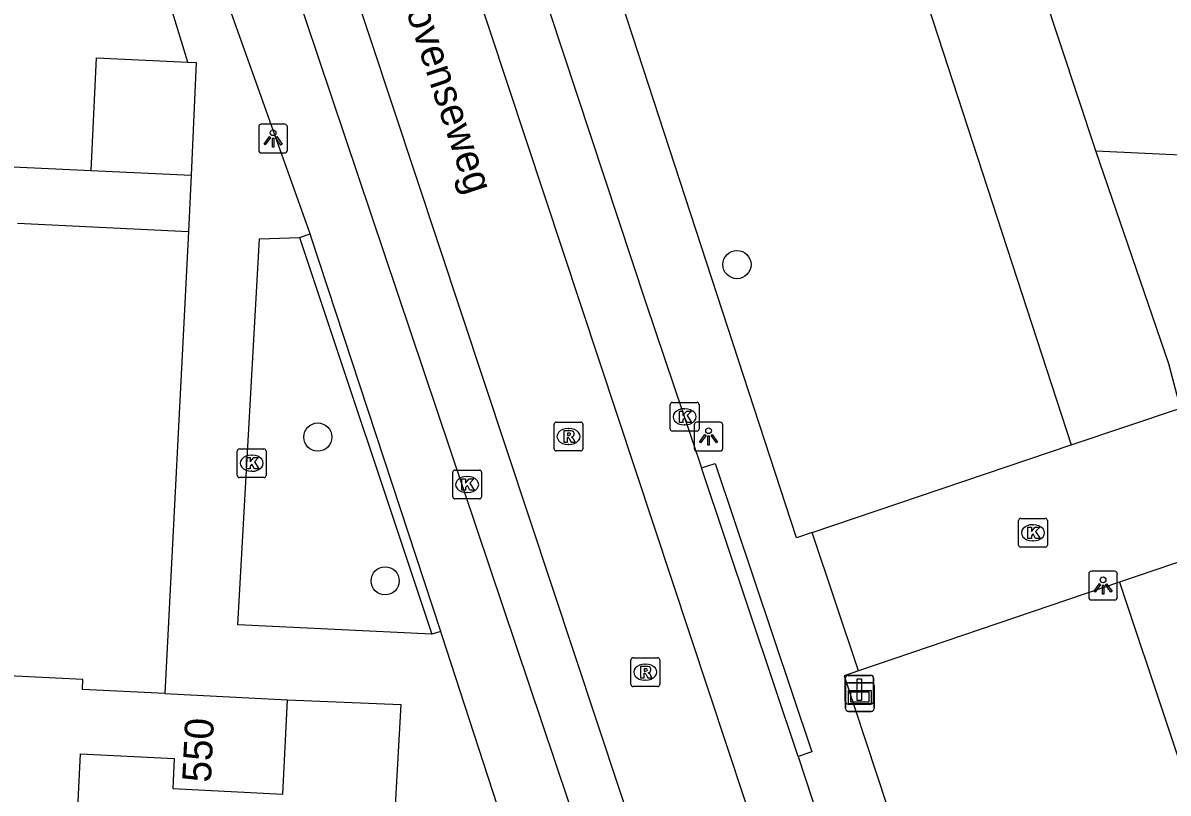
# Model space of a CAD drawing. Extents: x 162990 to 165007, y 383433 to 384336.
# Drawn here: x 164828.02 to 164867.83, y 383852.29 to 383879.05 of the extents above; entities that cross this region are included whole.
import ezdxf

# ---------------------------------------------------------------- set-up
doc = ezdxf.new("R2010")
doc.units = 0
for name, color, linetype in [('IMGEO_Boom', 7, 'Continuous'), ('IMGEO_Groenvoorziening', 7, 'Continuous'), ('IMGEO_Kolk', 7, 'Continuous'), ('IMGEO_Lichtpunt', 7, 'Continuous'), ('IMGEO_Openbare_ruimte_label', 7, 'Continuous'), ('IMGEO_Pand', 7, 'Continuous'), ('IMGEO_Pand_nummerreeks', 7, 'Continuous'), ('IMGEO_Rijbaan_lokaal_gesloten', 7, 'Continuous'), ('IMGEO_Rijbaan_lokaal_open', 7, 'Continuous'), ('IMGEO_Rioolput', 7, 'Continuous'), ('IMGEO_Verkeersbordpaal', 7, 'Continuous'), ('IMGEO_Verklikker', 7, 'Continuous'), ('IMGEO_Voetpad_open', 7, 'Continuous')]:
    doc.layers.add(name, color=color, linetype=linetype)

msp = doc.modelspace()

# ---------------------------------------------------------------- linework, layer by layer
at = {"layer": 'IMGEO_Boom'}
for centre in [(164852.844, 383870.653), (164838.272, 383864.66), (164840.613, 383859.663)]:
    msp.add_circle(centre, 0.489, dxfattribs=at)
at = {"layer": 'IMGEO_Groenvoorziening'}
for points in [[(164849.612, 383909.936), (164849.709, 383909.638), (164864.467, 383864.384)], [(164867.857, 383867.199), (164865.324, 383874.612)], [(164866.139, 383859.612), (164867.821, 383854.586), (164873.553, 383837.462), (164875.133, 383837.979)]]:
    msp.add_lwpolyline(points, dxfattribs=at)
at = {"layer": 'IMGEO_Kolk'}
for p, q in [((164850.524, 383864.939), (164850.524, 383865.791)), ((164850.599, 383865.865), (164851.451, 383865.865)), ((164851.525, 383865.791), (164851.525, 383864.939)), ((164851.012, 383865.645), (164851.037, 383865.645)), ((164851.451, 383864.865), (164850.599, 383864.865)), ((164851.035, 383865.085), (164851.01, 383865.085)), ((164835.473, 383863.324), (164835.473, 383864.176)), ((164835.548, 383864.25), (164836.4, 383864.25)), ((164836.474, 383864.176), (164836.474, 383863.324)), ((164835.961, 383864.03), (164835.986, 383864.03)), ((164835.984, 383863.47), (164835.959, 383863.47)), ((164842.963, 383862.585), (164842.963, 383863.437)), ((164843.038, 383863.511), (164843.89, 383863.511)), ((164843.451, 383863.291), (164843.476, 383863.291)), ((164843.964, 383863.437), (164843.964, 383862.585)), ((164836.4, 383863.25), (164835.548, 383863.25)), ((164843.89, 383862.511), (164843.038, 383862.511)), ((164843.474, 383862.731), (164843.449, 383862.731)), ((164862.636, 383860.908), (164862.636, 383861.76)), ((164862.711, 383861.834), (164863.563, 383861.834)), ((164863.637, 383861.76), (164863.637, 383860.908)), ((164863.124, 383861.614), (164863.149, 383861.614)), ((164863.147, 383861.054), (164863.122, 383861.054)), ((164863.563, 383860.834), (164862.711, 383860.834))]:
    msp.add_line(p, q, dxfattribs=at)
for points in [[(164850.524, 383864.939), (164850.524, 383865.791)], [(164850.599, 383865.865), (164851.451, 383865.865)], [(164851.525, 383865.791), (164851.525, 383864.939)], [(164850.845, 383865.565), (164850.968, 383865.565), (164850.968, 383865.414), (164851.098, 383865.565), (164851.262, 383865.565), (164851.116, 383865.414), (164851.269, 383865.165), (164851.117, 383865.165), (164851.032, 383865.329), (164850.968, 383865.262), (164850.968, 383865.165), (164850.845, 383865.165), (164850.845, 383865.565)], [(164851.451, 383864.865), (164850.599, 383864.865)], [(164835.473, 383863.324), (164835.473, 383864.176)], [(164835.548, 383864.25), (164836.4, 383864.25)], [(164836.474, 383864.176), (164836.474, 383863.324)], [(164835.794, 383863.95), (164835.917, 383863.95), (164835.917, 383863.799), (164836.047, 383863.95), (164836.211, 383863.95), (164836.065, 383863.799), (164836.218, 383863.55), (164836.066, 383863.55), (164835.981, 383863.714), (164835.917, 383863.647), (164835.917, 383863.55), (164835.794, 383863.55), (164835.794, 383863.95)], [(164842.963, 383862.585), (164842.963, 383863.437)], [(164843.038, 383863.511), (164843.89, 383863.511)], [(164843.964, 383863.437), (164843.964, 383862.585)], [(164836.4, 383863.25), (164835.548, 383863.25)], [(164843.284, 383863.211), (164843.407, 383863.211), (164843.407, 383863.06), (164843.537, 383863.211), (164843.701, 383863.211), (164843.555, 383863.06), (164843.708, 383862.811), (164843.556, 383862.811), (164843.471, 383862.975), (164843.407, 383862.908), (164843.407, 383862.811), (164843.284, 383862.811), (164843.284, 383863.211)], [(164843.89, 383862.511), (164843.038, 383862.511)], [(164862.636, 383860.908), (164862.636, 383861.76)], [(164862.711, 383861.834), (164863.563, 383861.834)], [(164863.637, 383861.76), (164863.637, 383860.908)], [(164862.957, 383861.534), (164863.08, 383861.534), (164863.08, 383861.383), (164863.21, 383861.534), (164863.374, 383861.534), (164863.228, 383861.383), (164863.381, 383861.134), (164863.229, 383861.134), (164863.144, 383861.298), (164863.08, 383861.231), (164863.08, 383861.134), (164862.957, 383861.134), (164862.957, 383861.534)], [(164863.563, 383860.834), (164862.711, 383860.834)]]:
    msp.add_lwpolyline(points, dxfattribs=at)
for centre, start, end in [((164850.601, 383865.789), 91.552, 178.448), ((164850.601, 383865.789), 91.552, 178.448), ((164851.449, 383865.789), 1.552, 88.448), ((164851.449, 383865.789), 1.552, 88.448), ((164850.601, 383864.941), 181.552, 268.448), ((164850.601, 383864.941), 181.552, 268.448), ((164851.449, 383864.941), 271.552, 358.448), ((164851.449, 383864.941), 271.552, 358.448), ((164835.55, 383864.174), 91.552, 178.448), ((164835.55, 383864.174), 91.552, 178.448), ((164836.398, 383864.174), 1.552, 88.448), ((164836.398, 383864.174), 1.552, 88.448), ((164835.55, 383863.326), 181.552, 268.448), ((164835.55, 383863.326), 181.552, 268.448), ((164836.398, 383863.326), 271.552, 358.448), ((164836.398, 383863.326), 271.552, 358.448), ((164843.04, 383863.435), 91.552, 178.448), ((164843.04, 383863.435), 91.552, 178.448), ((164843.888, 383863.435), 1.552, 88.448), ((164843.888, 383863.435), 1.552, 88.448), ((164843.04, 383862.587), 181.552, 268.448), ((164843.04, 383862.587), 181.552, 268.448), ((164843.888, 383862.587), 271.552, 358.448), ((164843.888, 383862.587), 271.552, 358.448), ((164862.713, 383861.758), 91.552, 178.448), ((164862.713, 383861.758), 91.552, 178.448), ((164863.561, 383861.758), 1.552, 88.448), ((164863.561, 383861.758), 1.552, 88.448), ((164862.713, 383860.91), 181.552, 268.448), ((164862.713, 383860.91), 181.552, 268.448), ((164863.561, 383860.91), 271.552, 358.448), ((164863.561, 383860.91), 271.552, 358.448)]:
    msp.add_arc(centre, 0.0765, start, end, dxfattribs=at)
for centre, major_axis, ratio, start_param, end_param in [((164851.011, 383865.365), (-0.387, 0.002), 0.722429, 4.712389, 7.853982), ((164851.036, 383865.365), (-0.39, 0.002), 0.717154, 1.570796, 4.712389), ((164835.96, 383863.75), (-0.387, 0.002), 0.722429, 4.712389, 7.853982), ((164835.985, 383863.75), (-0.39, 0.002), 0.717154, 1.570796, 4.712389), ((164843.45, 383863.011), (-0.387, 0.002), 0.722429, 4.712389, 7.853982), ((164843.475, 383863.011), (-0.39, 0.002), 0.717154, 1.570796, 4.712389), ((164863.123, 383861.334), (-0.387, 0.002), 0.722429, 4.712389, 7.853982), ((164863.148, 383861.334), (-0.39, 0.002), 0.717154, 1.570796, 4.712389)]:
    msp.add_ellipse(centre, major_axis=major_axis, ratio=ratio, start_param=start_param, end_param=end_param, dxfattribs=at)
at = {"layer": 'IMGEO_Lichtpunt'}
for p, q in [((164836.218, 383875.436), (164836.218, 383874.629)), ((164836.218, 383875.436), (164836.218, 383874.629)), ((164837.12, 383875.531), (164836.312, 383875.531)), ((164837.12, 383875.531), (164836.312, 383875.531)), ((164837.214, 383874.629), (164837.214, 383875.436)), ((164837.214, 383874.629), (164837.214, 383875.436)), ((164836.312, 383874.535), (164837.12, 383874.535)), ((164836.312, 383874.535), (164837.12, 383874.535)), ((164851.357, 383865.081), (164851.357, 383864.274)), ((164851.357, 383865.081), (164851.357, 383864.274)), ((164852.259, 383865.176), (164851.451, 383865.176)), ((164852.259, 383865.176), (164851.451, 383865.176)), ((164852.353, 383864.274), (164852.353, 383865.081)), ((164852.353, 383864.274), (164852.353, 383865.081)), ((164851.451, 383864.18), (164852.259, 383864.18)), ((164851.451, 383864.18), (164852.259, 383864.18)), ((164865.073, 383859.901), (164865.073, 383859.094)), ((164865.073, 383859.901), (164865.073, 383859.094)), ((164865.975, 383859.996), (164865.167, 383859.996)), ((164865.975, 383859.996), (164865.167, 383859.996)), ((164866.069, 383859.094), (164866.069, 383859.901)), ((164866.069, 383859.094), (164866.069, 383859.901)), ((164865.167, 383859), (164865.975, 383859)), ((164865.167, 383859), (164865.975, 383859))]:
    msp.add_line(p, q, dxfattribs=at)
for points in [[(164836.592, 383875.1), (164836.631, 383875.072), (164836.443, 383874.81), (164836.405, 383874.837), (164836.592, 383875.1)], [(164836.694, 383875.052), (164836.741, 383875.052), (164836.741, 383874.73), (164836.694, 383874.73), (164836.694, 383875.052)], [(164836.804, 383875.072), (164836.842, 383875.099), (164837.029, 383874.837), (164836.99, 383874.809), (164836.804, 383875.072)], [(164851.731, 383864.745), (164851.77, 383864.717), (164851.582, 383864.455), (164851.544, 383864.482), (164851.731, 383864.745)], [(164851.833, 383864.697), (164851.88, 383864.697), (164851.88, 383864.375), (164851.833, 383864.375), (164851.833, 383864.697)], [(164851.943, 383864.717), (164851.981, 383864.744), (164852.168, 383864.482), (164852.129, 383864.454), (164851.943, 383864.717)], [(164865.447, 383859.565), (164865.486, 383859.537), (164865.298, 383859.275), (164865.26, 383859.302), (164865.447, 383859.565)], [(164865.549, 383859.517), (164865.596, 383859.517), (164865.596, 383859.195), (164865.549, 383859.195), (164865.549, 383859.517)], [(164865.659, 383859.537), (164865.697, 383859.564), (164865.884, 383859.302), (164865.845, 383859.274), (164865.659, 383859.537)]]:
    msp.add_lwpolyline(points, dxfattribs=at)
for centre in [(164836.717, 383875.234), (164851.856, 383864.879), (164865.572, 383859.699)]:
    msp.add_circle(centre, 0.0994, dxfattribs=at)
for centre, start, end in [((164836.312, 383875.436), 90, 180), ((164836.312, 383875.436), 90, 180), ((164837.12, 383875.436), 0, 90), ((164837.12, 383875.436), 0, 90), ((164836.312, 383874.629), 180, 270), ((164836.312, 383874.629), 180, 270), ((164837.12, 383874.629), 270, 0), ((164837.12, 383874.629), 270, 360), ((164851.451, 383865.081), 90, 180), ((164851.451, 383865.081), 90, 180), ((164852.259, 383865.081), 0, 90), ((164852.259, 383865.081), 0, 90), ((164851.451, 383864.274), 180, 270), ((164851.451, 383864.274), 180, 270), ((164852.259, 383864.274), 270, 0), ((164852.259, 383864.274), 270, 360), ((164865.167, 383859.901), 90, 180), ((164865.167, 383859.901), 90, 180), ((164865.975, 383859.901), 0, 90), ((164865.975, 383859.901), 0, 90), ((164865.167, 383859.094), 180, 270), ((164865.167, 383859.094), 180, 270), ((164865.975, 383859.094), 270, 0), ((164865.975, 383859.094), 270, 360)]:
    msp.add_arc(centre, 0.0946, start, end, dxfattribs=at)
at = {"layer": 'IMGEO_Pand'}
for points in [[(164865.324, 383874.612), (164863.496, 383880.148), (164861.418, 383886.442)], [(164830.394, 383873.923), (164830.572, 383877.837), (164833.752, 383877.693)], [(164833.752, 383877.693), (164834.041, 383877.68), (164833.863, 383873.765)], [(164865.324, 383874.612), (164868.748, 383874.444), (164868.705, 383873.563), (164874.336, 383873.287)], [(164830.394, 383873.923), (164833.863, 383873.765)], [(164832.951, 383855.744), (164830.086, 383855.886), (164830.103, 383856.229), (164827.046, 383856.381), (164827.147, 383858.414)], [(164832.951, 383855.744), (164837.218, 383855.532)], [(164829.92, 383851.527), (164830.025, 383853.651), (164833.277, 383853.49), (164833.225, 383852.443), (164837.055, 383852.253), (164837.218, 383855.532)]]:
    msp.add_lwpolyline(points, dxfattribs=at)
at = {"layer": 'IMGEO_Rijbaan_lokaal_gesloten'}
for points in [[(164813.175, 383972.528), (164877.84, 383777.451)], [(164874.04, 383776.243), (164809.325, 383971.223)], [(164828.211, 383933.971), (164829.009, 383931.562), (164836.784, 383908.199), (164843.917, 383886.747), (164849.681, 383869.321), (164851.615, 383863.587)], [(164836.008, 383884.628), (164856.588, 383823.448)], [(164854.969, 383853.56), (164851.615, 383863.587)], [(164854.969, 383853.56), (164857.82, 383844.865), (164870.422, 383806.818), (164873.58, 383797.284), (164875.506, 383791.467)]]:
    msp.add_lwpolyline(points, dxfattribs=at)
at = {"layer": 'IMGEO_Rijbaan_lokaal_open'}
for points in [[(164864.467, 383864.384), (164868.27, 383865.666), (164867.857, 383867.199)], [(164855.455, 383861.345), (164864.467, 383864.384)], [(164857.065, 383856.531), (164855.455, 383861.345)], [(164871.538, 383855.83), (164869.865, 383860.877), (164866.139, 383859.612)], [(164866.139, 383859.612), (164857.065, 383856.531)]]:
    msp.add_lwpolyline(points, dxfattribs=at)
at = {"layer": 'IMGEO_Rioolput'}
for p, q in [((164846.487, 383864.254), (164846.487, 383865.106)), ((164846.562, 383865.18), (164847.414, 383865.18)), ((164846.975, 383864.96), (164847, 383864.96)), ((164847.488, 383865.106), (164847.488, 383864.254)), ((164847.414, 383864.18), (164846.562, 383864.18)), ((164846.998, 383864.4), (164846.973, 383864.4)), ((164849.157, 383856.065), (164849.157, 383856.917)), ((164849.232, 383856.991), (164850.084, 383856.991)), ((164850.158, 383856.917), (164850.158, 383856.065)), ((164849.645, 383856.771), (164849.67, 383856.771)), ((164849.668, 383856.211), (164849.643, 383856.211)), ((164850.084, 383855.991), (164849.232, 383855.991))]:
    msp.add_line(p, q, dxfattribs=at)
for points in [[(164846.487, 383864.254), (164846.487, 383865.106)], [(164846.562, 383865.18), (164847.414, 383865.18)], [(164847.076, 383864.878), (164846.824, 383864.88), (164846.824, 383864.48)], [(164847.488, 383865.106), (164847.488, 383864.254)], [(164846.824, 383864.48), (164846.948, 383864.48), (164846.948, 383864.642), (164846.959, 383864.642)], [(164847.002, 383864.799), (164846.948, 383864.799), (164846.948, 383864.718)], [(164846.948, 383864.718), (164847, 383864.718)], [(164847.006, 383864.613), (164847.077, 383864.48), (164847.217, 383864.48), (164847.152, 383864.606)], [(164847.414, 383864.18), (164846.562, 383864.18)], [(164849.157, 383856.065), (164849.157, 383856.917)], [(164849.232, 383856.991), (164850.084, 383856.991)], [(164850.158, 383856.917), (164850.158, 383856.065)], [(164849.746, 383856.689), (164849.494, 383856.691), (164849.494, 383856.291)], [(164849.672, 383856.61), (164849.618, 383856.61), (164849.618, 383856.529)], [(164849.618, 383856.529), (164849.67, 383856.529)], [(164849.494, 383856.291), (164849.618, 383856.291), (164849.618, 383856.453), (164849.629, 383856.453)], [(164849.676, 383856.424), (164849.747, 383856.291), (164849.887, 383856.291), (164849.822, 383856.417)], [(164850.084, 383855.991), (164849.232, 383855.991)]]:
    msp.add_lwpolyline(points, dxfattribs=at)
for centre, radius, start, end in [((164846.564, 383865.104), 0.0765, 91.552, 178.448), ((164846.564, 383865.104), 0.0765, 91.552, 178.448), ((164847.075, 383864.768), 0.109, 350.3612, 89.416), ((164847.412, 383865.104), 0.0765, 1.552, 88.448), ((164847.412, 383865.104), 0.0765, 1.552, 88.448), ((164846.958, 383864.589), 0.0533, 26.0293, 88.6989), ((164846.984, 383864.907), 0.19, 274.7715, 282.9687), ((164847.008, 383864.703), 0.0964, 77.0061, 93.1865), ((164847.022, 383864.76), 0.0378, 276.6634, 79.6772), ((164847.073, 383864.768), 0.112, 277.5842, 350.9817), ((164847.057, 383864.553), 0.108, 29.5134, 73.7905), ((164846.564, 383864.256), 0.0765, 181.552, 268.448), ((164846.564, 383864.256), 0.0765, 181.552, 268.448), ((164847.412, 383864.256), 0.0765, 271.552, 358.448), ((164847.412, 383864.256), 0.0765, 271.552, 358.448), ((164849.234, 383856.915), 0.0765, 91.552, 178.448), ((164849.234, 383856.915), 0.0765, 91.552, 178.448), ((164850.082, 383856.915), 0.0765, 1.552, 88.448), ((164850.082, 383856.915), 0.0765, 1.552, 88.448), ((164849.654, 383856.718), 0.19, 274.7715, 282.9687), ((164849.678, 383856.514), 0.0964, 77.0061, 93.1865), ((164849.692, 383856.571), 0.0378, 276.6634, 79.6772), ((164849.745, 383856.579), 0.109, 350.3612, 89.416), ((164849.743, 383856.579), 0.112, 277.5842, 350.9817), ((164849.628, 383856.4), 0.0533, 26.0293, 88.6989), ((164849.727, 383856.364), 0.108, 29.5134, 73.7905), ((164849.234, 383856.067), 0.0765, 181.552, 268.448), ((164849.234, 383856.067), 0.0765, 181.552, 268.448), ((164850.082, 383856.067), 0.0765, 271.552, 358.448), ((164850.082, 383856.067), 0.0765, 271.552, 358.448)]:
    msp.add_arc(centre, radius, start, end, dxfattribs=at)
for centre, major_axis, ratio, start_param, end_param in [((164846.974, 383864.68), (-0.387, 0.002), 0.722429, 4.712389, 7.853982), ((164846.999, 383864.68), (-0.39, 0.002), 0.717154, 1.570796, 4.712389), ((164849.644, 383856.491), (-0.387, 0.002), 0.722429, 4.712389, 7.853982), ((164849.669, 383856.491), (-0.39, 0.002), 0.717154, 1.570796, 4.712389)]:
    msp.add_ellipse(centre, major_axis=major_axis, ratio=ratio, start_param=start_param, end_param=end_param, dxfattribs=at)
at = {"layer": 'IMGEO_Verkeersbordpaal'}
for p, q in [((164856.607, 383855.477), (164856.607, 383856.277)), ((164856.607, 383856.277), (164856.607, 383855.477)), ((164856.707, 383856.377), (164857.497, 383856.377)), ((164857.497, 383856.377), (164856.707, 383856.377)), ((164857.597, 383856.277), (164857.597, 383855.477)), ((164857.597, 383855.477), (164857.597, 383856.277)), ((164857.497, 383855.377), (164856.707, 383855.377)), ((164856.707, 383855.377), (164857.497, 383855.377))]:
    msp.add_line(p, q, dxfattribs=at)
msp.add_lwpolyline([(164857.027, 383856.252), (164857.177, 383856.252), (164857.177, 383855.502), (164857.027, 383855.502), (164857.027, 383856.252)], dxfattribs=at)
for centre, start, end in [((164856.707, 383856.277), 90, 180), ((164856.707, 383856.277), 90, 180), ((164857.497, 383856.277), 0, 90), ((164857.497, 383856.277), 360, 90), ((164856.707, 383855.477), 180, 270), ((164856.707, 383855.477), 180, 270), ((164857.497, 383855.477), 270, 0), ((164857.497, 383855.477), 270, 0)]:
    msp.add_arc(centre, 0.1, start, end, dxfattribs=at)
at = {"layer": 'IMGEO_Verklikker'}
for p, q in [((164856.721, 383856.124), (164857.511, 383856.124)), ((164857.511, 383856.124), (164856.721, 383856.124)), ((164856.621, 383855.224), (164856.621, 383856.024)), ((164856.621, 383856.024), (164856.621, 383855.224)), ((164857.611, 383856.024), (164857.611, 383855.224)), ((164857.611, 383855.224), (164857.611, 383856.024)), ((164857.511, 383855.124), (164856.721, 383855.124)), ((164856.721, 383855.124), (164857.511, 383855.124))]:
    msp.add_line(p, q, dxfattribs=at)
for points in [[(164856.722, 383855.856), (164857.51, 383855.856), (164857.51, 383855.392), (164856.722, 383855.392), (164856.722, 383855.856)], [(164856.787, 383855.791), (164856.787, 383855.457), (164857.445, 383855.457), (164857.445, 383855.791), (164856.787, 383855.791)]]:
    msp.add_lwpolyline(points, dxfattribs=at)
for centre, start, end in [((164856.721, 383856.024), 90, 180), ((164856.721, 383856.024), 90, 180), ((164857.511, 383856.024), 0, 90), ((164857.511, 383856.024), 360, 90), ((164856.721, 383855.224), 180, 270), ((164856.721, 383855.224), 180, 270), ((164857.511, 383855.224), 270, 0), ((164857.511, 383855.224), 270, 0)]:
    msp.add_arc(centre, 0.1, start, end, dxfattribs=at)
at = {"layer": 'IMGEO_Voetpad_open'}
for points in [[(164855.455, 383861.345), (164854.916, 383861.16), (164840.02, 383906.76)], [(164833.752, 383877.693), (164831.776, 383884.16), (164830.902, 383884.223)], [(164838.003, 383871.724), (164834.915, 383880.393)], [(164780.606, 383866.916), (164788.69, 383866.551), (164788.801, 383868.729), (164802.953, 383868.101), (164803.242, 383875.197), (164830.394, 383873.923)], [(164833.863, 383873.765), (164833.77, 383871.798)], [(164827.825, 383872.091), (164833.77, 383871.798)], [(164833.77, 383871.798), (164832.951, 383855.744)], [(164837.63, 383871.599), (164838.003, 383871.724)], [(164842.551, 383857.9), (164838.056, 383871.576), (164838.003, 383871.724)], [(164842.238, 383857.805), (164835.487, 383858.139), (164836.243, 383871.55), (164837.63, 383871.599)], [(164837.63, 383871.599), (164842.238, 383857.805)], [(164851.615, 383863.587), (164852.089, 383863.745), (164855.443, 383853.718), (164854.969, 383853.56)], [(164842.551, 383857.9), (164842.238, 383857.805)], [(164852.512, 383827.715), (164846.447, 383845.94), (164842.588, 383857.788), (164842.551, 383857.9)], [(164857.065, 383856.531), (164856.575, 383856.362), (164872.667, 383807.59), (164878.843, 383789.276)], [(164837.218, 383855.532), (164841.163, 383855.368), (164840.789, 383848.764), (164843.505, 383848.593), (164843.093, 383841.47)]]:
    msp.add_lwpolyline(points, dxfattribs=at)

# ---------------------------------------------------------------- texts
at = {"layer": 'IMGEO_Openbare_ruimte_label'}
msp.add_text('Urkhovenseweg', height=1, rotation=288.3625, dxfattribs=at).set_placement((164840.443, 383882.138))
at = {"layer": 'IMGEO_Pand_nummerreeks'}
msp.add_text('550', height=1, rotation=87.1542, dxfattribs=at).set_placement((164834.552, 383852.643))

doc.saveas('drawing.dxf')
